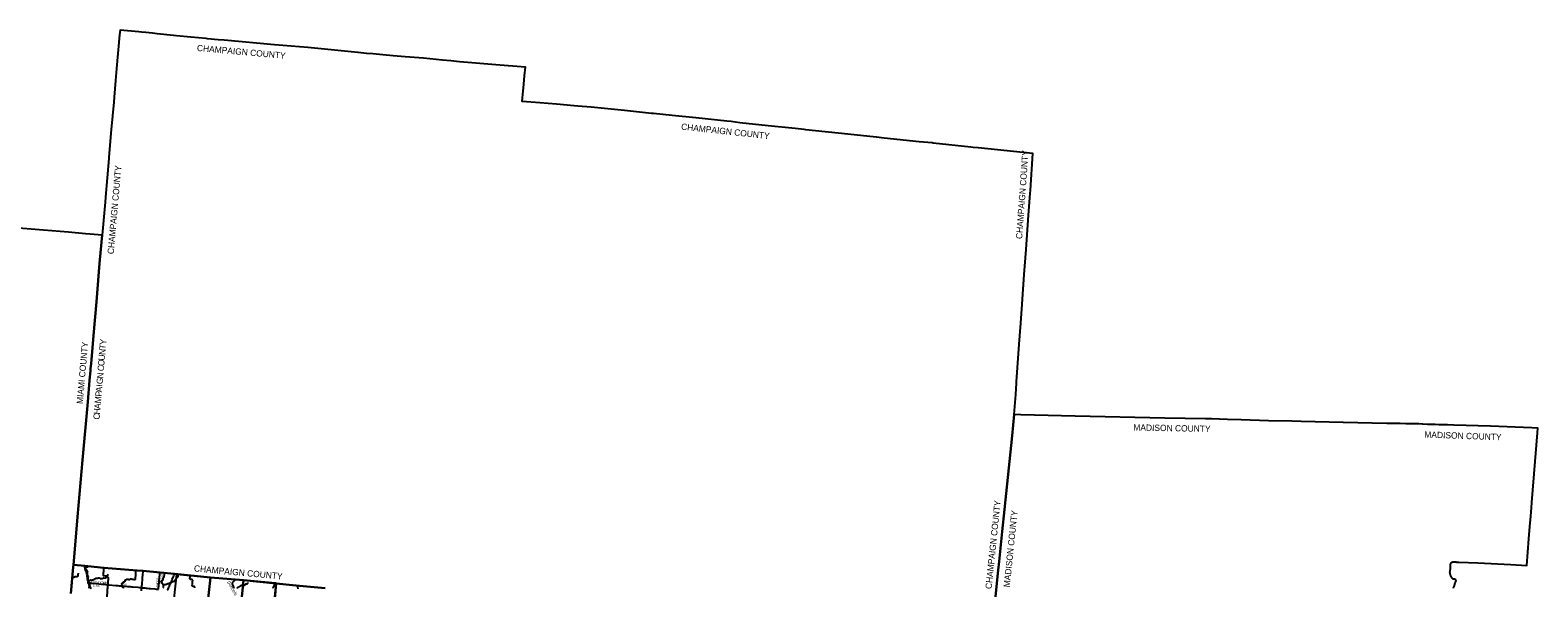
# Model space of a CAD drawing. Extents: x 1410790 to 1770854, y 566777 to 831614.
# Drawn here: x 1531547 to 1770854, y 743103 to 831614 of the extents above; entities that cross this region are included whole.
import ezdxf

# ---------------------------------------------------------------- set-up
doc = ezdxf.new("R2010")
doc.units = 0
for name, color, linetype in [('GM_X_Adjacent_County', 7, 'Continuous'), ('GM_X_Adjacent_County_Text', 7, 'Continuous'), ('GM_X_County', 7, 'Continuous'), ('GM_X_County_Road', 7, 'Continuous'), ('GM_X_County_Road_Text', 7, 'Continuous'), ('GM_X_Minor_River', 7, 'Continuous'), ('GM_X_Minor_River_Text', 7, 'Continuous'), ('GM_X_Section', 7, 'Continuous'), ('GM_X_State_Route', 7, 'Continuous'), ('GM_X_Township', 7, 'Continuous'), ('GM_X_Township_Road', 7, 'Continuous'), ('GM_X_Township_Road_Text', 7, 'Continuous')]:
    doc.layers.add(name, color=color, linetype=linetype)

msp = doc.modelspace()

# ---------------------------------------------------------------- linework, layer by layer
at = {"layer": 'GM_X_Adjacent_County'}
for points in [[(1684275, 736981), (1685199, 745913), (1685341, 747280), (1685837, 752070), (1686198, 755542), (1687408, 767238), (1687754, 770588), (1687972, 773803), (1688036, 774749), (1688090, 775547), (1688110, 775836), (1688158, 776519), (1688534, 781789), (1688769, 785094), (1688986, 788144), (1689326, 792827), (1689614, 796784), (1690016, 802272), (1690262, 805669), (1690301, 806205), (1690722, 812023), (1682012, 812933), (1681252, 813012), (1680866, 813052), (1674899, 813685), (1674701, 813705), (1672680, 813915), (1667117, 814489), (1665900, 814615), (1665816, 814624), (1661313, 815107), (1654673, 815820), (1654420, 815847), (1652967, 815996), (1648711, 816431), (1644189, 816927), (1643499, 817010), (1642789, 817095), (1642114, 817166), (1637232, 817682), (1633438, 818068), (1630471, 818372), (1630150, 818405), (1625885, 818844), (1620616, 819366), (1620574, 819370), (1618487, 819555), (1617909, 819607), (1615074, 819865), (1612468, 820082), (1609645, 820317), (1609697, 820864), (1609749, 821422), (1609902, 823047), (1610025, 824366), (1610152, 825721), (1607468, 825944), (1607442, 825946), (1604801, 826164), (1602273, 826371), (1599685, 826583), (1598318, 826731), (1597003, 826873), (1596006, 826982), (1593982, 827153), (1591097, 827398), (1589180, 827560), (1587531, 827700), (1585921, 827837), (1584918, 827924), (1583597, 828051), (1583543, 828057), (1578241, 828582), (1575642, 828839), (1575603, 828843), (1570324, 829306), (1562325, 830004), (1561397, 830090), (1559702, 830247), (1559461, 830269), (1557030, 830494), (1554771, 830730), (1554303, 830779), (1551727, 831048), (1550992, 831125), (1549929, 831238), (1549195, 831301), (1548819, 831334), (1545813, 831614), (1545743, 830849), (1545259, 825522), (1545110, 823646), (1544877, 820957), (1544806, 820172), (1544403, 815870), (1544045, 811457), (1544028, 811226), (1543501, 805113), (1543431, 804323), (1542978, 799061), (1542626, 795139), (1542580, 794576), (1542466, 793249), (1542057, 788470), (1541601, 783150), (1541218, 778669), (1541152, 777898), (1541123, 777560), (1540992, 776067), (1540988, 776019), (1540692, 772639), (1539880, 763370), (1539088, 754370), (1538917, 752423), (1538418, 746753), (1540239, 746591), (1540679, 746548), (1543268, 746288), (1548508, 745869), (1549503, 745803), (1552159, 745555), (1554469, 745339), (1560156, 744752), (1560177, 744751), (1565403, 744318), (1570509, 743829), (1570609, 743817), (1573718, 743486), (1578363, 743031)], [(1538010, 742193), (1538385, 746409), (1538418, 746753), (1538917, 752423), (1539088, 754370), (1539880, 763370), (1540692, 772639), (1540988, 776019), (1540992, 776067), (1541123, 777560), (1541152, 777898), (1541218, 778669), (1541601, 783150), (1542057, 788470), (1542466, 793249), (1542580, 794576), (1542626, 795139), (1542978, 799061), (1541095, 799238), (1540317, 799311), (1537653, 799531), (1532350, 799982), (1527156, 800414)], [(1757455, 743046), (1757484, 743118), (1757521, 743193), (1757554, 743273), (1757573, 743333), (1757600, 743415), (1757625, 743485), (1757646, 743551), (1757667, 743628), (1757679, 743684), (1757698, 743754), (1757715, 743822), (1757734, 743880), (1757767, 743946), (1757808, 744022), (1757835, 744132), (1757871, 744270), (1757861, 744330), (1757822, 744393), (1757754, 744446), (1757694, 744466), (1757626, 744483), (1757587, 744493), (1757506, 744494), (1757437, 744503), (1757372, 744544), (1757304, 744605), (1757247, 744668), (1757199, 744735), (1757148, 744805), (1757095, 744914), (1757053, 744987), (1757018, 745058), (1756996, 745108), (1756981, 745169), (1756970, 745223), (1756954, 745283), (1756939, 745352), (1756924, 745406), (1756912, 745482), (1756909, 745539), (1756908, 745589), (1756906, 745655), (1756911, 745721), (1756916, 745772), (1756941, 745884), (1756952, 745940), (1756965, 746016), (1756971, 746088), (1756978, 746150), (1756981, 746205), (1756982, 746345), (1756981, 746423), (1756980, 746476), (1756981, 746540), (1756983, 746592), (1756988, 746642), (1756993, 746714), (1757001, 746777), (1757016, 746835), (1757031, 746905), (1757060, 746975), (1757113, 747048), (1757160, 747116), (1757225, 747180), (1757275, 747199), (1757344, 747205), (1757414, 747206), (1757460, 747207), (1757473, 747208), (1757535, 747211), (1757605, 747212), (1757659, 747213), (1757732, 747215), (1757788, 747214), (1757850, 747219), (1757904, 747215), (1757976, 747196), (1758041, 747195), (1758111, 747190), (1758167, 747194), (1758245, 747197), (1758300, 747197), (1761315, 747047), (1766565, 746786), (1769094, 746660), (1769438, 750907), (1769596, 752863), (1769725, 754457), (1769778, 755119), (1769899, 756607), (1769900, 756629), (1770794, 767696), (1770854, 768445), (1769914, 768473), (1763343, 768740), (1757498, 768922), (1756522, 768952), (1756324, 768958), (1755133, 768994), (1754532, 769012), (1754174, 769024), (1753825, 769034), (1753509, 769044), (1753314, 769050), (1752609, 769080), (1752470, 769078), (1751954, 769119), (1751445, 769108), (1750802, 769126), (1750771, 769127), (1750298, 769142), (1749911, 769154), (1748977, 769182), (1748633, 769193), (1746906, 769210), (1739974, 769370), (1733297, 769524), (1731814, 769558), (1728095, 769617), (1723752, 769769), (1721603, 769842), (1719047, 769928), (1719010, 769929), (1718897, 769931), (1718838, 769932), (1718098, 769944), (1711635, 770051), (1697436, 770362), (1690970, 770502), (1688794, 770548), (1687754, 770588), (1687408, 767238), (1686198, 755542), (1685837, 752070), (1685341, 747280), (1685199, 745913), (1684275, 736981)]]:
    msp.add_lwpolyline(points, dxfattribs=at)
at = {"layer": 'GM_X_County'}
msp.add_lwpolyline([(1538010, 742193), (1538385, 746409), (1538418, 746753), (1540239, 746591), (1540679, 746548), (1543268, 746288), (1548508, 745869), (1549503, 745803), (1552159, 745555), (1554469, 745339), (1560156, 744752), (1560177, 744751), (1565403, 744318), (1570509, 743829), (1570609, 743817), (1573718, 743486), (1578363, 743031)], dxfattribs=at)
at = {"layer": 'GM_X_County_Road'}
for points in [[(1540996, 743913), (1540994, 743919), (1540986, 743933), (1540969, 743957), (1540951, 743977), (1540887, 744040), (1540769, 744153), (1540744, 744175), (1540730, 744187), (1540720, 744199), (1540711, 744212), (1540703, 744227), (1540699, 744241), (1540694, 744260), (1540688, 744291), (1540669, 744469), (1540655, 744605), (1540590, 745077), (1540574, 745180), (1540553, 745292), (1540510, 745481), (1540488, 745573), (1540468, 745635), (1540451, 745681), (1540430, 745727), (1540399, 745787), (1540336, 745904), (1540317, 745946), (1540300, 745991), (1540288, 746032), (1540280, 746070), (1540275, 746106), (1540269, 746147), (1540260, 746236), (1540250, 746365), (1540239, 746591)], [(1553364, 742744), (1553391, 742805), (1553496, 743045), (1553583, 743240), (1553669, 743435), (1553780, 743691), (1553814, 743765), (1553840, 743825), (1553872, 743901), (1553904, 743976), (1554012, 744233), (1554107, 744460), (1554277, 744869), (1554351, 745051), (1554402, 745173), (1554469, 745339)], [(1565169, 741628), (1565179, 741743), (1565189, 741857), (1565195, 741922), (1565200, 741970), (1565205, 742035), (1565211, 742100), (1565216, 742165), (1565222, 742230), (1565231, 742328), (1565250, 742540), (1565284, 742949), (1565308, 743226), (1565316, 743341), (1565327, 743472), (1565341, 743635), (1565363, 743880), (1565403, 744318)], [(1540996, 743913), (1541034, 743900), (1541076, 743885), (1541092, 743880), (1541124, 743873), (1541180, 743868), (1541339, 743854), (1541974, 743793), (1542468, 743746), (1542878, 743707), (1543345, 743660), (1543574, 743638), (1543770, 743619), (1543897, 743607)], [(1541250, 742949), (1541163, 743119), (1541128, 743184), (1541101, 743244), (1541078, 743305), (1541064, 743352), (1541047, 743416), (1541037, 743464), (1541027, 743529), (1541015, 743627), (1541008, 743709), (1541005, 743742), (1541002, 743775), (1540999, 743824), (1541000, 743857), (1541001, 743889), (1540999, 743904), (1540996, 743913)], [(1543897, 743607), (1544047, 743594), (1545126, 743497), (1545452, 743467), (1545681, 743448), (1546041, 743416), (1546188, 743403), (1546335, 743390), (1546563, 743370), (1546727, 743357), (1546988, 743333), (1547430, 743295), (1547658, 743273), (1547871, 743255), (1548639, 743189), (1548884, 743169), (1549135, 743148), (1549247, 743138)], [(1549247, 743138), (1549293, 743133), (1549458, 743117)], [(1549458, 743117), (1549472, 743115), (1549733, 743091), (1549946, 743070), (1550142, 743052), (1550446, 743023), (1550641, 743004), (1551333, 742937), (1551562, 742914), (1551693, 742902), (1551872, 742885), (1551912, 742882)]]:
    msp.add_lwpolyline(points, dxfattribs=at)
at = {"layer": 'GM_X_Minor_River'}
for points in [[(1538227, 744762), (1538302, 744764), (1538366, 744775), (1538437, 744792), (1538509, 744817), (1538561, 744842), (1538616, 744863), (1538678, 744882), (1538754, 744887), (1538806, 744896), (1538860, 744915), (1538911, 744922), (1538981, 744923), (1539043, 744930), (1539097, 744958), (1539146, 745021), (1539161, 745075), (1539158, 745129), (1539157, 745179), (1539163, 745231), (1539192, 745289), (1539197, 745341), (1539206, 745415)], [(1540760, 744057), (1540786, 744131), (1540807, 744195), (1540809, 744245), (1540800, 744297), (1540797, 744349), (1540780, 744420), (1540759, 744496), (1540752, 744552), (1540757, 744620), (1540767, 744696), (1540765, 744748), (1540785, 744820), (1540792, 744894), (1540769, 744949), (1540716, 745036), (1540677, 745096), (1540670, 745147), (1540651, 745213), (1540652, 745299), (1540657, 745371), (1540638, 745440), (1540625, 745494), (1540630, 745566), (1540655, 745634), (1540678, 745691), (1540666, 745766), (1540632, 745796), (1540591, 745837), (1540533, 745878), (1540511, 745957), (1540452, 746024), (1540394, 746069), (1540381, 746127), (1540381, 746201), (1540398, 746265), (1540447, 746330), (1540500, 746392), (1540568, 746432), (1540630, 746452), (1540689, 746463), (1540749, 746477)], [(1540807, 744208), (1540907, 744221), (1540974, 744264), (1541038, 744301), (1541115, 744344), (1541187, 744355), (1541243, 744336), (1541311, 744339), (1541392, 744388), (1541472, 744393), (1541542, 744410), (1541600, 744429), (1541658, 744428), (1541732, 744453), (1541796, 744526), (1541854, 744555), (1541923, 744590), (1541993, 744635), (1542053, 744642), (1542131, 744622), (1542193, 744609), (1542253, 744631), (1542304, 744652), (1542366, 744675), (1542424, 744684), (1542480, 744683), (1542536, 744666), (1542591, 744643), (1542651, 744612), (1542702, 744591), (1542762, 744574), (1542820, 744567), (1542906, 744568), (1542984, 744579), (1543049, 744604), (1543101, 744625), (1543151, 744652), (1543204, 744671), (1543266, 744680), (1543322, 744676), (1543383, 744661), (1543451, 744666), (1543530, 744704), (1543597, 744763), (1543660, 744808), (1543716, 744856), (1543781, 744903), (1543850, 744964), (1543879, 745023), (1543892, 745095), (1543897, 745145), (1543916, 745213), (1543981, 745282)], [(1546387, 743060), (1546347, 743127), (1546277, 743168), (1546220, 743231), (1546201, 743300), (1546190, 743370), (1546174, 743442), (1546151, 743513), (1546132, 743581), (1546129, 743647), (1546114, 743698), (1546125, 743768), (1546164, 743839), (1546215, 743882), (1546293, 743911), (1546343, 743940), (1546366, 743998), (1546389, 744052), (1546457, 744061), (1546517, 744060), (1546572, 744101), (1546611, 744154), (1546642, 744224), (1546639, 744286), (1546668, 744356), (1546730, 744385), (1546799, 744400), (1546855, 744425), (1546910, 744462), (1546988, 744491), (1547038, 744500), (1547108, 744477), (1547183, 744432), (1547235, 744413), (1547313, 744412), (1547381, 744439), (1547442, 744494), (1547492, 744517), (1547547, 744532), (1547626, 744511), (1547694, 744496), (1547746, 744491), (1547814, 744488), (1547884, 744471), (1547957, 744460), (1548023, 744446), (1548087, 744441), (1548145, 744432), (1548209, 744443), (1548258, 744505), (1548285, 744574), (1548288, 744633), (1548279, 744701), (1548274, 744757), (1548273, 744825), (1548302, 744899), (1548327, 744958), (1548332, 745032), (1548327, 745083), (1548332, 745133), (1548339, 745211), (1548332, 745281), (1548313, 745347), (1548318, 745405), (1548325, 745475), (1548318, 745527), (1548313, 745600), (1548308, 745670), (1548305, 745724)], [(1548305, 745724), (1548288, 745790), (1548271, 745853), (1548254, 745878)], [(1552669, 743088), (1552688, 743149), (1552690, 743207), (1552691, 743267), (1552689, 743323), (1552714, 743377), (1552728, 743430), (1552721, 743486), (1552704, 743537), (1552653, 743556), (1552627, 743613), (1552634, 743667), (1552609, 743722), (1552556, 743743), (1552512, 743802), (1552459, 743840), (1552442, 743894), (1552460, 743948), (1552481, 744005), (1552422, 744041), (1552370, 744046), (1552328, 744099), (1552353, 744153), (1552382, 744206), (1552433, 744247), (1552486, 744267), (1552538, 744290), (1552593, 744318), (1552648, 744361), (1552637, 744419), (1552611, 744470), (1552590, 744531), (1552622, 744584), (1552676, 744613), (1552727, 744649), (1552744, 744709), (1552786, 744770), (1552794, 744832), (1552803, 744897), (1552826, 744949), (1552830, 745015), (1552846, 745068), (1552849, 745120), (1552850, 745182), (1552864, 745236), (1552857, 745288), (1552851, 745357), (1552851, 745419), (1552853, 745431)], [(1552723, 743471), (1552772, 743525), (1552817, 743576), (1552878, 743616), (1552930, 743631), (1552980, 743638), (1553043, 743650), (1553097, 743663), (1553155, 743679), (1553209, 743696), (1553282, 743720), (1553346, 743752), (1553407, 743767), (1553459, 743779), (1553515, 743802), (1553578, 743828), (1553637, 743859), (1553697, 743891), (1553748, 743910), (1553802, 743921), (1553862, 743939), (1553914, 743940), (1553981, 743974), (1554031, 743987), (1554098, 744033), (1554151, 744060), (1554203, 744098), (1554254, 744127), (1554316, 744137), (1554370, 744148), (1554422, 744147), (1554475, 744191), (1554510, 744244), (1554552, 744307), (1554581, 744365), (1554619, 744422), (1554670, 744468), (1554701, 744526), (1554727, 744591), (1554756, 744644), (1554787, 744695), (1554840, 744728), (1554899, 744749), (1554961, 744771), (1555002, 744822), (1555036, 744891), (1555035, 744947), (1555023, 745012), (1555016, 745066), (1555008, 745120), (1554995, 745170), (1554977, 745221)], [(1557691, 743082), (1557675, 743139), (1557652, 743195), (1557644, 743250), (1557637, 743300), (1557584, 743317), (1557526, 743325), (1557460, 743336), (1557403, 743342), (1557347, 743339), (1557291, 743345), (1557269, 743408), (1557270, 743464), (1557278, 743525), (1557295, 743577), (1557282, 743629), (1557294, 743685), (1557301, 743745), (1557316, 743849), (1557325, 743912), (1557325, 743963), (1557318, 744021), (1557326, 744077), (1557339, 744136), (1557339, 744186), (1557344, 744240), (1557348, 744306), (1557329, 744369), (1557283, 744422), (1557229, 744443), (1557172, 744445), (1557097, 744433), (1557045, 744418), (1556987, 744418), (1556935, 744461), (1556898, 744518), (1556895, 744570), (1556897, 744622), (1556908, 744680), (1556924, 744746), (1556938, 744819)], [(1556938, 744819), (1556939, 744881), (1556949, 744939), (1556948, 744999), (1556964, 745026)], [(1563937, 743068), (1563910, 743128), (1563898, 743181), (1563883, 743233), (1563845, 743304), (1563825, 743371), (1563792, 743422), (1563767, 743472), (1563749, 743523), (1563727, 743598), (1563708, 743650), (1563686, 743707), (1563677, 743775), (1563687, 743831), (1563686, 743889), (1563698, 743941), (1563737, 744004), (1563786, 744054), (1563820, 744106), (1563883, 744176), (1563925, 744229), (1563980, 744276), (1564013, 744327), (1564069, 744378)], [(1538121, 743675), (1538194, 743752), (1538263, 743799), (1538317, 743830)], [(1540917, 743055), (1540906, 743132), (1540915, 743204), (1540930, 743256), (1540945, 743327), (1540954, 743385), (1540951, 743445), (1540940, 743502), (1540926, 743552), (1540897, 743609), (1540854, 743673), (1540811, 743742), (1540790, 743795), (1540767, 743845), (1540740, 743912), (1540741, 743982), (1540760, 744057)], [(1564338, 743083), (1564389, 743108), (1564444, 743158), (1564502, 743179), (1564557, 743203), (1564609, 743242), (1564664, 743286), (1564715, 743305), (1564769, 743334), (1564820, 743356), (1564880, 743383), (1564944, 743433), (1564994, 743464), (1565051, 743488), (1565109, 743503), (1565165, 743513), (1565231, 743500), (1565298, 743476), (1565356, 743480), (1565410, 743489), (1565464, 743499), (1565518, 743512), (1565573, 743530), (1565623, 743543), (1565673, 743564), (1565709, 743617), (1565738, 743674), (1565795, 743725), (1565854, 743771), (1565908, 743764), (1565966, 743764), (1566024, 743773), (1566075, 743815), (1566122, 743868), (1566151, 743919), (1566161, 743905)]]:
    msp.add_lwpolyline(points, dxfattribs=at)
at = {"layer": 'GM_X_Section'}
for points in [[(1560191, 744745), (1559592, 739491), (1554255, 739970), (1554833, 745292)], [(1565397, 744310), (1564864, 738956), (1559592, 739491), (1560191, 744745)], [(1570611, 743789), (1570104, 738435), (1564864, 738956), (1565397, 744310)]]:
    msp.add_lwpolyline(points, close=True, dxfattribs=at)
at = {"layer": 'GM_X_State_Route'}
msp.add_lwpolyline([(1549197, 742605), (1549247, 743138), (1549249, 743160), (1549273, 743405), (1549302, 743699), (1549323, 743945), (1549355, 744255), (1549395, 744663), (1549448, 745235), (1549487, 745643), (1549503, 745803)], dxfattribs=at)
at = {"layer": 'GM_X_Township'}
for points in [[(1570350, 741134), (1570609, 743817), (1570509, 743829), (1565403, 744318), (1560177, 744751), (1560156, 744752), (1554469, 745339), (1552159, 745555), (1549503, 745803), (1548508, 745869), (1543268, 746288), (1540679, 746548), (1540239, 746591), (1538418, 746753), (1538385, 746409), (1538010, 742193)], [(1578363, 743031), (1573718, 743486), (1570609, 743817), (1570350, 741134)]]:
    msp.add_lwpolyline(points, dxfattribs=at)
at = {"layer": 'GM_X_Township_Road'}
for points in [[(1543897, 743607), (1543909, 743776), (1543928, 743989), (1543944, 744169), (1543962, 744414), (1543979, 744627), (1543980, 744660), (1543978, 744676), (1543973, 744692), (1543965, 744706), (1543954, 744718), (1543942, 744729), (1543929, 744739), (1543902, 744758), (1543848, 744796), (1543720, 744899), (1543680, 744927), (1543651, 744943), (1543636, 744950), (1543621, 744955), (1543605, 744960), (1543573, 744966), (1543507, 744972), (1543278, 744989), (1543229, 744993), (1543213, 744997), (1543198, 745004), (1543187, 745015), (1543179, 745029), (1543176, 745045), (1543175, 745062), (1543184, 745144), (1543195, 745275), (1543215, 745520), (1543225, 745651), (1543264, 746076), (1543274, 746223), (1543274, 746256), (1543272, 746273), (1543268, 746288)], [(1551912, 742882), (1551914, 742907), (1551919, 742956), (1551929, 743086), (1551942, 743233), (1551953, 743347), (1551961, 743429), (1551978, 743608), (1551987, 743706), (1551999, 743820), (1552010, 743934), (1552021, 744048), (1552032, 744179), (1552047, 744326), (1552074, 744619), (1552086, 744750), (1552101, 744913), (1552117, 745093), (1552132, 745256), (1552159, 745555)], [(1543707, 740957), (1543718, 740976), (1543726, 741004), (1543731, 741057), (1543741, 741221), (1543753, 741401), (1543759, 741483), (1543771, 741663), (1543790, 741991), (1543806, 742237), (1543842, 742777), (1543850, 742892), (1543862, 743072), (1543867, 743154), (1543893, 743547), (1543897, 743607)], [(1570094, 743076), (1570138, 743146), (1570170, 743203), (1570214, 743290), (1570287, 743438), (1570340, 743539), (1570396, 743640), (1570470, 743768), (1570509, 743829)], [(1574094, 742957), (1574039, 743246), (1574028, 743294), (1574024, 743310), (1574019, 743325), (1574013, 743339), (1574004, 743353), (1573995, 743365), (1573984, 743375), (1573971, 743385), (1573958, 743394), (1573945, 743402), (1573930, 743408), (1573915, 743414), (1573869, 743429), (1573805, 743445), (1573773, 743456), (1573758, 743462), (1573743, 743469), (1573729, 743478), (1573718, 743486)]]:
    msp.add_lwpolyline(points, dxfattribs=at)

# ---------------------------------------------------------------- texts
at = {"layer": 'GM_X_Adjacent_County_Text'}
for s, rotation, p in [('CHAMPAIGN COUNTY', 354.89641, (1557991, 828314)), ('CHAMPAIGN COUNTY', 353.83976, (1634830, 815828)), ('CHAMPAIGN COUNTY', 85.86119, (1689005, 798438)), ('CHAMPAIGN COUNTY', 85.03199, (1544814, 796033)), ('Y', 85.10858, (1543585, 781651)), ('MIAMI COUNTY', 85.04433, (1539907, 772256)), ('N', 85.10849, (1543446, 780027)), ('T', 85.10858, (1543521, 780907)), ('C', 85.07365, (1543225, 777456)), ('O', 85.10847, (1543295, 778269)), ('U', 85.10849, (1543370, 779148)), ('G', 84.99395, (1543045, 775391)), ('N', 85.01319, (1543122, 776271)), ('M', 84.98332, (1542778, 772346)), ('P', 84.98368, (1542873, 773429)), ('A', 84.9854, (1542932, 774106)), ('I', 84.98883, (1543009, 774986)), ('C', 84.9832, (1542552, 769776)), ('H', 84.98325, (1542623, 770588)), ('A', 84.98318, (1542700, 771467)), ('MADISON COUNTY', 358.91007, (1706641, 768072)), ('MADISON COUNTY', 358.02972, (1752827, 766947)), ('CHAMPAIGN COUNTY', 84.08875, (1684150, 742879)), ('MADISON COUNTY', 84.08601, (1687030, 743157)), ('CHAMPAIGN COUNTY', 354.73971, (1557510, 745716))]:
    msp.add_text(s, height=1000, rotation=rotation, dxfattribs=at).set_placement(p)
at = {"layer": 'GM_X_County_Road_Text'}
for s, rotation, p in [('BALLENTINE', 354.58597, (1541235, 743980)), ('C-300', 354.50756, (1541486, 743319)), ('PIKE', 355.08262, (1545933, 743545))]:
    msp.add_text(s, height=300, rotation=rotation, dxfattribs=at).set_placement(p)
at = {"layer": 'GM_X_Minor_River_Text'}
msp.add_text('Donnels', height=500, rotation=300.20538, dxfattribs=at).set_placement((1562771, 744021))
at = {"layer": 'GM_X_Township_Road_Text'}
for s, rotation, p in [('SHORT', 84.5995, (1551824, 743210)), ('RD', 84.58185, (1552513, 743760)), ('T-193', 84.95723, (1552579, 744412))]:
    msp.add_text(s, height=300, rotation=rotation, dxfattribs=at).set_placement(p)

doc.saveas('drawing.dxf')
